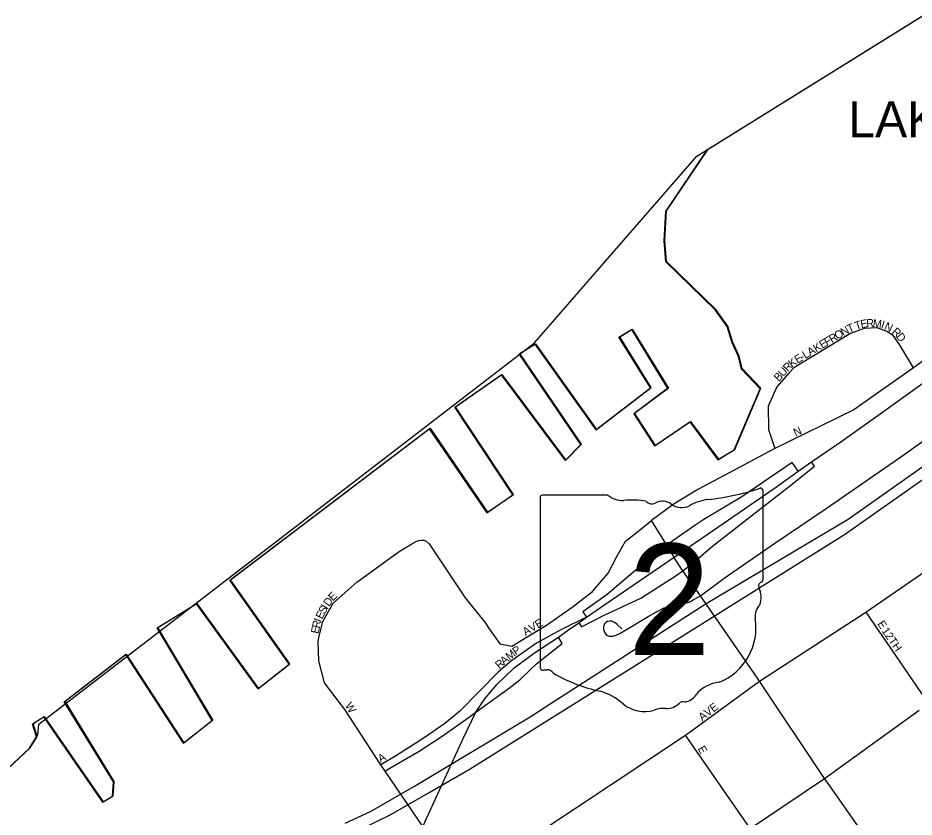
# Model space of a CAD drawing. Extents: x 2010165 to 2382125, y 1060529 to 1407316.
# Drawn here: x 2185453 to 2191051, y 1277254 to 1282247 of the extents above; entities that cross this region are included whole.
import ezdxf

# ---------------------------------------------------------------- set-up
doc = ezdxf.new("R2010")
doc.units = 0
for name, color, linetype in [('GM_X_Airport_Text_Class_1', 7, 'Continuous'), ('GM_X_City_Street', 7, 'Continuous'), ('GM_X_City_Street_Text', 7, 'Continuous'), ('GM_X_Corporation', 7, 'Continuous'), ('GM_X_County', 7, 'Continuous'), ('GM_X_Interchange_Ramps', 7, 'Continuous'), ('GM_X_Major_Lake', 7, 'Continuous'), ('GM_X_Major_River', 7, 'Continuous'), ('GM_X_Rail_Line', 7, 'Continuous'), ('GM_X_State_Location', 7, 'Continuous'), ('GM_X_State_Route', 7, 'Continuous'), ('GM_X_State_Shield', 7, 'Continuous')]:
    doc.layers.add(name, color=color, linetype=linetype)

msp = doc.modelspace()

# ---------------------------------------------------------------- linework, layer by layer
at = {"layer": 'GM_X_City_Street'}
for points in [[(2191381.7, 1280304.3), (2191048.3, 1280060), (2190673.8, 1279798.9), (2190181.3, 1279556.2), (2189865.3, 1279388.6), (2189700.4, 1279301), (2189545.6, 1279207.1), (2189410.1, 1279108)], [(2191048.3, 1280060), (2190960.6, 1280206.3), (2190919.6, 1280261.8), (2190881.6, 1280286.7), (2190820.2, 1280310.1), (2190738.3, 1280305.7), (2190653.5, 1280275), (2190299.5, 1280060.3), (2190269.2, 1280026.4)], [(2190269.2, 1280026.4), (2190193, 1279941.1), (2190139.9, 1279822.1), (2190141.2, 1279676.2), (2190181.3, 1279556.2)], [(2190067.4, 1278886.8), (2190180.5, 1278965), (2190501.9, 1279181.6), (2190975, 1279508.2), (2191475.2, 1279865.9)], [(2188392.9, 1278436.9), (2188463.5, 1278336.5), (2188538.7, 1278323), (2188755, 1278453.4), (2188914.5, 1278565.2), (2189042.2, 1278663.7), (2189140.8, 1278779), (2189192.1, 1278877.6), (2189249.1, 1278978.9), (2189322.6, 1279035.9), (2189410.1, 1279108)], [(2189442, 1279056.1), (2189410.1, 1279108)], [(2189555.4, 1278871.8), (2189551.7, 1278877.6), (2189505.8, 1278952.2), (2189442, 1279056.1)], [(2187335, 1278383.7), (2187357.2, 1278476.8), (2187421.5, 1278590.8), (2187570.7, 1278722.5), (2187833.8, 1278912.6), (2187924.4, 1278968.4), (2187940, 1278976.5), (2187956.8, 1278982.6), (2187974.6, 1278984.6), (2187987.8, 1278983.2), (2188003.1, 1278978.1), (2188022.8, 1278961.3), (2188246.1, 1278623), (2188369, 1278470.9), (2188392.9, 1278436.9)], [(2189607.5, 1278793), (2189555.4, 1278871.8)], [(2189671.6, 1278611.8), (2189716.1, 1278636.6), (2189865.3, 1278747), (2190067.4, 1278886.8)], [(2188214.9, 1276847.6), (2188700.2, 1277153.9), (2189624.1, 1277765.3), (2190085.9, 1278103.7), (2190750.5, 1278535.1), (2191125.4, 1278793.1), (2191143.3, 1278804.7)], [(2190073.7, 1278121.3), (2189716.1, 1278636.6), (2189607.5, 1278793)], [(2189226.5, 1278430.5), (2189195.8, 1278458.2), (2189195.6, 1278458.4), (2189180, 1278470.1), (2189162.5, 1278478), (2189150.1, 1278479.2), (2189136.7, 1278477), (2189125.8, 1278470.8), (2189118.1, 1278460.5), (2189113.5, 1278450), (2189111.9, 1278439.8), (2189111.6, 1278428.6), (2189114.7, 1278414.3), (2189121, 1278402.4), (2189130.6, 1278391.6), (2189147.2, 1278385.2), (2189169.2, 1278384.8), (2189190.3, 1278390.4), (2189213.4, 1278401.8), (2189390.3, 1278506.9), (2189442.5, 1278536.8), (2189490.2, 1278562.4), (2189571.4, 1278577.7), (2189646.3, 1278597.8), (2189671.6, 1278611.8)], [(2189005.5, 1278502.9), (2188844.6, 1278423.8), (2188693.3, 1278340.2), (2188537.8, 1278233.1), (2188454.3, 1278162.7), (2188213.8, 1277916.2), (2188120.2, 1277839.5), (2187990.3, 1277748.9), (2187817.4, 1277638.3), (2187720.2, 1277581.3)], [(2190750.5, 1278535.1), (2191120.8, 1277994)], [(2187481.4, 1277944.4), (2187368.9, 1278093.6), (2187333.8, 1278231.1), (2187327.9, 1278353.9), (2187335, 1278383.7)], [(2190499.9, 1277484.1), (2190492.2, 1277495.1), (2190085.9, 1278103.7), (2190073.7, 1278121.3)], [(2187716.9, 1277586.3), (2187494.6, 1277926.8), (2187481.4, 1277944.4)], [(2190492.2, 1277495.1), (2191083.8, 1277921.3)], [(2190436.7, 1276595.5), (2190027.9, 1277184), (2189624.1, 1277765.3)], [(2188036.5, 1277115.5), (2187982, 1277195.6), (2187747, 1277541.9), (2187720.2, 1277581.3), (2187716.9, 1277586.3)], [(2187721.6, 1275638.4), (2188165.9, 1275936.2), (2188619.6, 1276240.2), (2189099.8, 1276562), (2190027.9, 1277184), (2190492.2, 1277495.1)], [(2190911.1, 1276898.6), (2190904.1, 1276908.6), (2190499.9, 1277484.1)]]:
    msp.add_lwpolyline(points, dxfattribs=at)
at = {"layer": 'GM_X_Corporation'}
msp.add_lwpolyline([(2185388.8, 1277554.7), (2185526, 1277684.3), (2185568.7, 1277754.6), (2185544.5, 1277835.4), (2185612, 1277880.6), (2185981.5, 1277348.1), (2186043.1, 1277385.2), (2186049.7, 1277473.6), (2185742.9, 1277975), (2186125.4, 1278269.9), (2186485.3, 1277715.2), (2186665.6, 1277858.5), (2186323.4, 1278435.6), (2186565.8, 1278585.8), (2186951.3, 1278055.6), (2187147.5, 1278209.1), (2186776.1, 1278733.6), (2188023, 1279680.2), (2188382.4, 1279155.6), (2188545.1, 1279266.5), (2188181.3, 1279815.1), (2188471.1, 1280016.3), (2188870.7, 1279482.2), (2188969.4, 1279582.1), (2188583.3, 1280148.5), (2188682.7, 1280208.3), (2189062.3, 1279673.9), (2189405.2, 1279936.1), (2189207.6, 1280252.4), (2189285.1, 1280299.7), (2189511.6, 1279931.7), (2189299.4, 1279773.9), (2189429, 1279573), (2189649.3, 1279723), (2189825.6, 1279486.7), (2189926.9, 1279548.4), (2190089.4, 1279930.4), (2189973.1, 1280053.2), (2189953.8, 1280131.2), (2189914.3, 1280216.9), (2189882.6, 1280318.8), (2189808.8, 1280422.1), (2189501.1, 1280722.7), (2189488.9, 1280855), (2189500.1, 1281037.9), (2189760.3, 1281423.6), (2195942.9, 1285269.6)], dxfattribs=at)
at = {"layer": 'GM_X_County'}
msp.add_lwpolyline([(2185388.8, 1277554.7), (2185526, 1277684.3), (2185577.4, 1277769), (2185582.9, 1277835.3), (2188680.2, 1280216.1), (2189694.8, 1281382.8), (2195942.9, 1285269.6)], dxfattribs=at)
at = {"layer": 'GM_X_Interchange_Ramps'}
for points in [[(2190327.4, 1279415.7), (2190288.9, 1279469.2), (2189974.8, 1279255.2), (2189738.5, 1279113.7), (2189674.8, 1279072.2), (2189544.8, 1278979.2), (2189505.8, 1278952.2)], [(2189607.5, 1278793), (2189661.9, 1278837.1), (2189791.7, 1278946.5), (2190077.3, 1279170.2), (2190282, 1279328), (2190428.8, 1279445.7), (2190409.6, 1279474)], [(2189505.8, 1278952.2), (2189466.7, 1278921), (2189274.6, 1278764.6), (2189133.8, 1278644.7), (2188982.1, 1278536.5), (2189005.5, 1278502.9)], [(2188956.4, 1278468.7), (2188973.9, 1278443.5), (2189114.3, 1278516.1), (2189227.5, 1278568), (2189345.1, 1278622.7), (2189559.6, 1278759.3), (2189607.5, 1278793)], [(2187747, 1277541.9), (2187776.5, 1277559.2), (2187959.2, 1277666.3), (2188096.9, 1277755), (2188272.2, 1277879.3), (2188313.6, 1277909.5), (2188514.8, 1278056.2), (2188587.5, 1278112.2), (2188652.1, 1278173.5), (2188693.2, 1278210.9), (2188725.1, 1278238.1), (2188852.9, 1278339.6), (2188829, 1278378.3)]]:
    msp.add_lwpolyline(points, dxfattribs=at)
at = {"layer": 'GM_X_Major_Lake'}
for points in [[(2189764.7, 1281426.2), (2195947.3, 1285272.1), (2196057.6, 1285267), (2196083.9, 1285284.2)], [(2185573, 1277757.2), (2185548.8, 1277838), (2185616.3, 1277883.2), (2185985.9, 1277350.6), (2186047.5, 1277387.7), (2186054.1, 1277476.2), (2185747.2, 1277977.5), (2186129.8, 1278272.5), (2186489.6, 1277717.7), (2186669.9, 1277861), (2186327.8, 1278438.1), (2186570.1, 1278588.4), (2186955.7, 1278058.1), (2187151.9, 1278211.7), (2186780.4, 1278736.1), (2188027.4, 1279682.8), (2188386.7, 1279158.1), (2188386.7, 1279158.1), (2188549.5, 1279269), (2188185.7, 1279817.7), (2188475.4, 1280018.9), (2188875.1, 1279484.8), (2188973.8, 1279584.7), (2188587.7, 1280151.1), (2188687, 1280210.8), (2189066.6, 1279676.4), (2189409.6, 1279938.7), (2189212, 1280254.9), (2189289.5, 1280302.3), (2189516, 1279934.3), (2189303.8, 1279776.4), (2189433.4, 1279575.6), (2189653.7, 1279725.5), (2189830, 1279489.2), (2189931.3, 1279551), (2190093.8, 1279933), (2189977.5, 1280055.7), (2189958.2, 1280133.7), (2189918.7, 1280219.5), (2189887, 1280321.4), (2189813.1, 1280424.7), (2189505.5, 1280725.2), (2189493.3, 1280857.6), (2189504.5, 1281040.5), (2189764.7, 1281426.2)], [(2185573, 1277757.2), (2185548.8, 1277838), (2185616.3, 1277883.2), (2185985.9, 1277350.6), (2186047.5, 1277387.7), (2186054.1, 1277476.2), (2185747.2, 1277977.5), (2186129.8, 1278272.5), (2186489.6, 1277717.7), (2186669.9, 1277861), (2186327.8, 1278438.1), (2186570.1, 1278588.4), (2186955.7, 1278058.1), (2187151.9, 1278211.7), (2186780.4, 1278736.1), (2188027.4, 1279682.8), (2188386.7, 1279158.1), (2188386.7, 1279158.1), (2188549.5, 1279269), (2188185.7, 1279817.7), (2188475.4, 1280018.9), (2188875.1, 1279484.8), (2188973.8, 1279584.7), (2188587.7, 1280151.1), (2188687, 1280210.8), (2189066.6, 1279676.4), (2189409.6, 1279938.7), (2189212, 1280254.9), (2189289.5, 1280302.3), (2189516, 1279934.3), (2189303.8, 1279776.4), (2189433.4, 1279575.6), (2189653.7, 1279725.5), (2189830, 1279489.2), (2189931.3, 1279551), (2190093.8, 1279933), (2189977.5, 1280055.7), (2189958.2, 1280133.7), (2189918.7, 1280219.5), (2189887, 1280321.4), (2189813.1, 1280424.7), (2189505.5, 1280725.2), (2189493.3, 1280857.6), (2189504.5, 1281040.5), (2189764.7, 1281426.2)], [(2183899.1, 1276019.7), (2184122, 1276147.4), (2184337.8, 1276225.6), (2184503.5, 1276313.3), (2184648.7, 1276447), (2184717.7, 1276592.1), (2184767.9, 1277293), (2184963.3, 1277417.1), (2185115.8, 1277402.3), (2185241.8, 1277437.5), (2185393.1, 1277557.2), (2185530.4, 1277686.9), (2185573, 1277757.2)], [(2184767.9, 1277293), (2184963.3, 1277417.1), (2185115.8, 1277402.3), (2185241.8, 1277437.5), (2185393.1, 1277557.2), (2185530.4, 1277686.9), (2185573, 1277757.2)]]:
    msp.add_lwpolyline(points, dxfattribs=at)
at = {"layer": 'GM_X_Major_River'}
msp.add_lwpolyline([(2185573, 1277757.2), (2185548.8, 1277838), (2185616.3, 1277883.2), (2185985.9, 1277350.6), (2186047.5, 1277387.7), (2186054.1, 1277476.2), (2185747.2, 1277977.5), (2186129.8, 1278272.5), (2186489.6, 1277717.7), (2186669.9, 1277861), (2186327.8, 1278438.1), (2186570.1, 1278588.4), (2186955.7, 1278058.1), (2187151.9, 1278211.7), (2186780.4, 1278736.1), (2188027.4, 1279682.8), (2188386.7, 1279158.1), (2188386.7, 1279158.1), (2188549.5, 1279269), (2188185.7, 1279817.7), (2188475.4, 1280018.9), (2188875.1, 1279484.8), (2188973.8, 1279584.7), (2188587.7, 1280151.1), (2188687, 1280210.8), (2189066.6, 1279676.4), (2189409.6, 1279938.7), (2189212, 1280254.9), (2189289.5, 1280302.3), (2189516, 1279934.3), (2189303.8, 1279776.4), (2189433.4, 1279575.6), (2189653.7, 1279725.5), (2189830, 1279489.2), (2189931.3, 1279551), (2190093.8, 1279933), (2189977.5, 1280055.7), (2189958.2, 1280133.7), (2189918.7, 1280219.5), (2189887, 1280321.4), (2189813.1, 1280424.7), (2189505.5, 1280725.2), (2189493.3, 1280857.6), (2189504.5, 1281040.5), (2189764.7, 1281426.2)], dxfattribs=at)
at = {"layer": 'GM_X_Rail_Line'}
for points in [[(2188784.3, 1277965.1), (2189752.1, 1278588.8), (2190639.6, 1279116), (2192678, 1280555.1), (2194231.5, 1281639.3), (2194948.6, 1282154.6), (2195509, 1282554.5), (2195871.7, 1282810.1), (2196378.5, 1283156.3), (2197087.3, 1283630.4), (2199383.9, 1285076.5), (2199860.7, 1285394.8)], [(2186769.2, 1276774.1), (2187781.6, 1277271.3), (2188025.7, 1277409.3), (2188277.7, 1277555.3), (2189757.9, 1278481.3), (2190617.3, 1279020.4), (2191767.2, 1279829.6), (2191989.8, 1279978), (2192129.9, 1280056.3), (2192326.4, 1280152.7), (2192459.3, 1280209.9), (2192568.2, 1280252.3), (2192695.5, 1280304), (2194123.4, 1280872.7), (2194416.4, 1280986.7)], [(2187497.9, 1277215.7), (2187654.6, 1277290.2), (2187930.7, 1277446.9), (2188651.9, 1277879.7), (2188784.3, 1277965.1)]]:
    msp.add_lwpolyline(points, dxfattribs=at)
at = {"layer": 'GM_X_State_Route'}
for points in [[(2190881.9, 1279805.4), (2191491, 1280241.7), (2191624.5, 1280348.6), (2191791, 1280496.4), (2192133.4, 1280869.4), (2192373.6, 1281120.4), (2192502.1, 1281240.5), (2192649.6, 1281363.5), (2192834.7, 1281498.8), (2192862.8, 1281519)], [(2190199.6, 1279323.8), (2190327.4, 1279415.7), (2190409.6, 1279474), (2190592.9, 1279598.3), (2190881.9, 1279805.4)], [(2189551.7, 1278877.6), (2190197, 1279321.9), (2190199.6, 1279323.8)], [(2189126.3, 1278585.7), (2189551.7, 1278877.6)], [(2188829, 1278378.3), (2188885.8, 1278419.5), (2188956.4, 1278468.7), (2189005.5, 1278502.9), (2189126.3, 1278585.7)], [(2187278.5, 1276373.2), (2187411.1, 1276442.8), (2187576.8, 1276549.9), (2187653.3, 1276628.9), (2187737.4, 1276728.4), (2187829.2, 1276873.7), (2187918.1, 1277068.1), (2187982, 1277195.6), (2188234.5, 1277745.5), (2188313.6, 1277909.5), (2188367, 1277990.2), (2188446, 1278084.5), (2188553.1, 1278186.5), (2188680.6, 1278280.8), (2188829, 1278378.3)]]:
    msp.add_lwpolyline(points, dxfattribs=at)
at = {"layer": 'GM_X_State_Shield'}
for p, q in [((2190107.4, 1278739.5), (2190107.4, 1279292.3)), ((2188715.2, 1279247.9), (2188715.2, 1278191.3)), ((2189136.6, 1279266.1), (2188728.9, 1279266.1)), ((2190107.3, 1278739.7), (2190107.4, 1278739.5))]:
    msp.add_line(p, q, dxfattribs=at)
for centre, radius, start, end in [((2189611.5, 1280706.6), 1476.4, 275.8445, 288.9065), ((2190091.9, 1279294.6), 15.5, 351.8621, 97.738), ((2188731.2, 1279250.1), 16.1, 98.1301, 188.1301), ((2189233.7, 1279388.7), 156.4, 231.6195, 271.1119), ((2189285.6, 1278672.9), 561.6, 80.4867, 94.9883), ((2189413.1, 1279255.6), 45.1, 219.7921, 297.1024), ((2189479.3, 1279133.5), 93.8, 54.4667, 119.1411), ((2189799.8, 1278943.4), 297, 97.3462, 120.7689), ((2189600.4, 1279301), 112.9, 233.8562, 294.8282), ((2190103.8, 1278698.9), 24, 107.944, 210.337), ((2190090.9, 1278737.4), 16.6, 289.6038, 7.7341), ((2189951.2, 1278629.1), 144, 340.033, 23.6496), ((2190162.9, 1278508.2), 104.8, 136.8065, 186.9296), ((2189694.2, 1278437.9), 369.3, 292.3089, 8.9858), ((2188731.3, 1278189), 16.3, 171.9584, 258.3066), ((2188733.8, 1278297.1), 124.2, 267.339, 280.6039), ((2188759.2, 1278130.3), 44.8, 29.7484, 93.2717), ((2189324.5, 1279079.6), 1066.1, 240.4129, 257.1985), ((2189849.9, 1277894.6), 202.2, 94.4031, 142.5768), ((2189006.6, 1277716.6), 333.6, 47.1842, 75.836), ((2189593.6, 1278088.9), 119.3, 282.8732, 323.2771), ((2189367.4, 1278125.1), 211.7, 230.7004, 286.2918), ((2189505.2, 1278045.9), 112.8, 268.777, 315.5493), ((2189607.2, 1277943.6), 31.8, 65.7517, 132.6484), ((2189489.7, 1277759.7), 173.9, 85.6951, 111.2099)]:
    msp.add_arc(centre, radius, start, end, dxfattribs=at)

# ---------------------------------------------------------------- texts
at = {"layer": 'GM_X_Airport_Text_Class_1'}
msp.add_text('LAKEFRONT', height=225, rotation=0, dxfattribs=at).set_placement((2190639.8, 1281501))
at = {"layer": 'GM_X_City_Street_Text'}
for s, rotation, p in [('T', 19.1173, (2190689.5, 1280297)), ('E', 10.6348, (2190720.9, 1280308)), ('R', 2.3081, (2190753.6, 1280314.3)), ('M', 353.1348, (2190791, 1280316)), ('I', 342.3253, (2190841, 1280310.2)), ('N', 334.7058, (2190860.4, 1280304.1)), ('O', 30.9188, (2190571.3, 1280235.2)), ('N', 29.734, (2190608.8, 1280257.7)), ('T', 23.0443, (2190645.6, 1280278.8)), ('R', 317.594, (2190908, 1280280.5)), ('E', 30.9378, (2190476.9, 1280178.7)), ('F', 30.931, (2190507.1, 1280196.8)), ('R', 30.9372, (2190537.3, 1280214.9)), ('D', 307.4687, (2190935.7, 1280255.5)), ('A', 30.9188, (2190401.4, 1280133.5)), ('K', 30.926, (2190439.2, 1280156.1)), ('K', 36.2186, (2190287.7, 1280060.5)), ('E', 31.1887, (2190322.3, 1280085.9)), ('-', 30.8888, (2190352.3, 1280104.1)), ('L', 30.9321, (2190371.2, 1280115.4)), ('U', 47.5498, (2190232.7, 1280001)), ('R', 46.563, (2190262.3, 1280033.3)), ('B', 47.5418, (2190206, 1279971.8)), ('N', 23.9738, (2190310.4, 1279630.9)), ('D', 55.819, (2187397.5, 1278566.2)), ('E', 44.6137, (2187420.6, 1278600.6)), ('S', 59.7672, (2187369.2, 1278517.5)), ('I', 59.7561, (2187386.9, 1278547.9)), ('E', 62.3229, (2187353.2, 1278486.9)), ('E', 77.7793, (2187330.6, 1278396.5)), ('R', 77.2657, (2187338, 1278430.8)), ('I', 69.7816, (2187346.2, 1278467.8)), ('AVE', 30.965, (2188624.2, 1278385.2)), ('E', 303.6985, (2190819.2, 1278461.5)), ('12TH', 304.6965, (2190845.5, 1278417.6)), ('M', 37.8207, (2188523.1, 1278231)), ('P', 36.3126, (2188564.5, 1278263.2)), ('R', 40.8067, (2188460.4, 1278176.8)), ('A', 40.8076, (2188490.3, 1278202.7)), ('W', 302.4763, (2187492.9, 1277950.9)), ('AVE', 38.0509, (2189727.6, 1277852.1)), ('E', 299.755, (2189697.6, 1277682.2)), ('A', 29.0443, (2187718.4, 1277592.8))]:
    msp.add_text(s, height=50, rotation=rotation, dxfattribs=at).set_placement(p)
at = {"layer": 'GM_X_State_Location'}
for s in ['s', 'r']:
    msp.add_text(s, height=1, dxfattribs=at).set_placement((2189395.6, 1278649.3))
msp.add_text('2', height=1, rotation=0, dxfattribs=at).set_placement((2189245, 1278576.6))
at = {"layer": 'GM_X_State_Shield'}
msp.add_text('2', height=696.1, dxfattribs=at).set_placement((2189263.3, 1278265.8))

doc.saveas('drawing.dxf')
